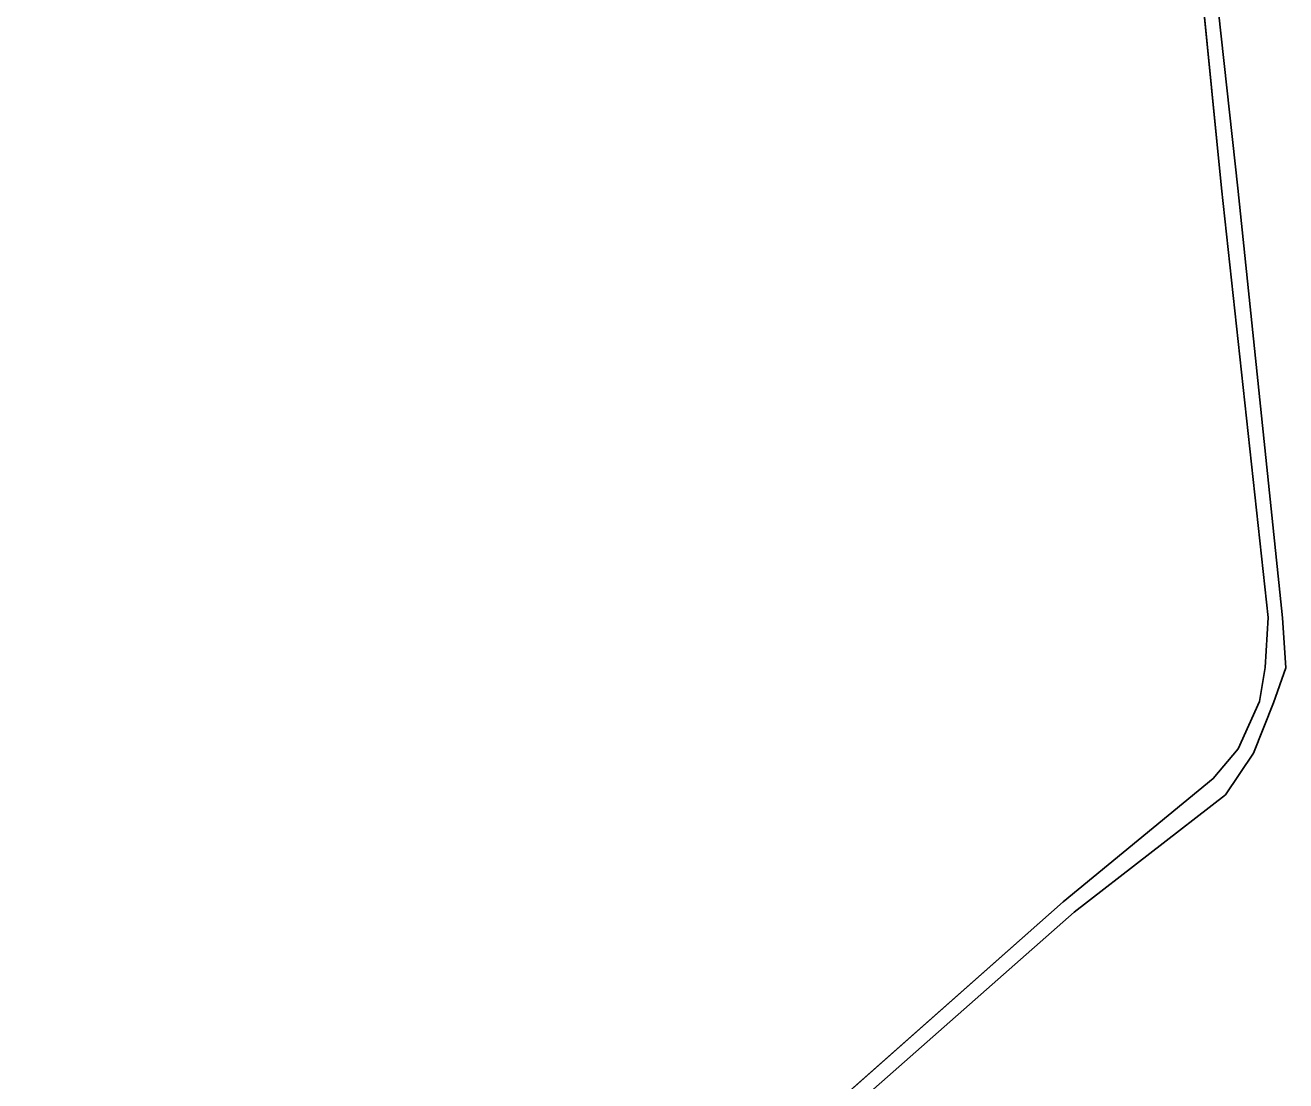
# Model space of a CAD drawing. Extents: x -262715 to -259381, y -1237238 to -1231182.
# Drawn here: x -260727.8 to -260430.1, y -1234858.7 to -1234609.3 of the extents above; entities that cross this region are included whole.
import ezdxf

# ---------------------------------------------------------------- set-up
doc = ezdxf.new("R2010")
doc.units = 0
for name, color, linetype in [('body_kn', 7, 'Continuous'), ('kladpar_hranice', 7, 'Continuous'), ('kladpar_plochy', 7, 'Continuous')]:
    doc.layers.add(name, color=color, linetype=linetype)

msp = doc.modelspace()

# ---------------------------------------------------------------- linework, layer by layer
at = {"layer": 'body_kn'}
for p, q in [((-260445.27, -1234647.81), (-260445.27, -1234647.81)), ((-260441.44, -1234647.81), (-260441.44, -1234647.81)), ((-260434.29, -1234749.21), (-260434.29, -1234749.21)), ((-260430.85, -1234749.28), (-260430.85, -1234749.28)), ((-260434.93, -1234761.07), (-260434.93, -1234761.07)), ((-260430.09, -1234761.09), (-260430.09, -1234761.09)), ((-260436.27, -1234769.08), (-260436.27, -1234769.08)), ((-260433, -1234769.39), (-260433, -1234769.39)), ((-260441.36, -1234780.23), (-260441.36, -1234780.23)), ((-260437.7, -1234781.24), (-260437.7, -1234781.24)), ((-260447.21, -1234787.29), (-260447.21, -1234787.29)), ((-260444.32, -1234791.1), (-260444.32, -1234791.1)), ((-260482.68, -1234816.39), (-260482.68, -1234816.39)), ((-260480.07, -1234818.79), (-260480.07, -1234818.79))]:
    msp.add_line(p, q, dxfattribs=at)
at = {"layer": 'kladpar_hranice'}
for points in [[(-260674.43, -1234995.88), (-260688.64, -1235014.7), (-260707.24, -1235033.41), (-260725.52, -1235052.9), (-260727.77, -1235049.91), (-260708.87, -1235031.75), (-260690.82, -1235012.73), (-260676.05, -1234993.29), (-260664.62, -1234980.55), (-260639.56, -1234955.76), (-260606.27, -1234926.3), (-260538.42, -1234865.77), (-260482.68, -1234816.39), (-260447.21, -1234787.29), (-260441.36, -1234780.23), (-260436.27, -1234769.08), (-260434.93, -1234761.07), (-260434.29, -1234749.21), (-260445.27, -1234647.81), (-260454.8, -1234552.14)], [(-260454.8, -1234552.14), (-260445.27, -1234647.81), (-260434.29, -1234749.21), (-260434.93, -1234761.07), (-260436.27, -1234769.08), (-260441.36, -1234780.23), (-260447.21, -1234787.29), (-260482.68, -1234816.39), (-260538.42, -1234865.77), (-260606.27, -1234926.3), (-260639.56, -1234955.76), (-260664.62, -1234980.55), (-260676.05, -1234993.29)], [(-260451.91, -1234552.2), (-260441.44, -1234647.81), (-260430.85, -1234749.28), (-260430.09, -1234761.09), (-260433, -1234769.39), (-260437.7, -1234781.24), (-260444.32, -1234791.1), (-260480.07, -1234818.79), (-260535.49, -1234867.71), (-260603.18, -1234927.62), (-260636.48, -1234957.78), (-260660.42, -1234981.42), (-260674.43, -1234995.88)], [(-260535.49, -1234867.71), (-260480.07, -1234818.79), (-260444.32, -1234791.1), (-260437.7, -1234781.24), (-260433, -1234769.39), (-260430.09, -1234761.09), (-260430.85, -1234749.28), (-260441.44, -1234647.81), (-260451.91, -1234552.2)]]:
    msp.add_lwpolyline(points, dxfattribs=at)
at = {"layer": 'kladpar_plochy'}
for p, q in [((-260454.8, -1234552.14), (-260445.27, -1234647.81)), ((-260445.27, -1234647.81), (-260434.29, -1234749.21)), ((-260434.29, -1234749.21), (-260434.93, -1234761.07)), ((-260434.93, -1234761.07), (-260436.27, -1234769.08)), ((-260436.27, -1234769.08), (-260441.36, -1234780.23)), ((-260441.36, -1234780.23), (-260447.21, -1234787.29)), ((-260447.21, -1234787.29), (-260482.68, -1234816.39)), ((-260482.68, -1234816.39), (-260538.42, -1234865.77))]:
    msp.add_line(p, q, dxfattribs=at)
for points in [[(-260538.42, -1234865.77), (-260482.68, -1234816.39), (-260447.21, -1234787.29), (-260441.36, -1234780.23), (-260436.27, -1234769.08), (-260434.93, -1234761.07), (-260434.29, -1234749.21), (-260445.27, -1234647.81), (-260454.8, -1234552.14)], [(-260451.91, -1234552.2), (-260441.44, -1234647.81), (-260430.85, -1234749.28), (-260430.09, -1234761.09), (-260433, -1234769.39), (-260437.7, -1234781.24), (-260444.32, -1234791.1), (-260480.07, -1234818.79), (-260535.49, -1234867.71)], [(-260535.49, -1234867.71), (-260480.07, -1234818.79), (-260444.32, -1234791.1), (-260437.7, -1234781.24), (-260433, -1234769.39), (-260430.09, -1234761.09), (-260430.85, -1234749.28), (-260441.44, -1234647.81), (-260451.91, -1234552.2)]]:
    msp.add_lwpolyline(points, dxfattribs=at)

doc.saveas('drawing.dxf')
